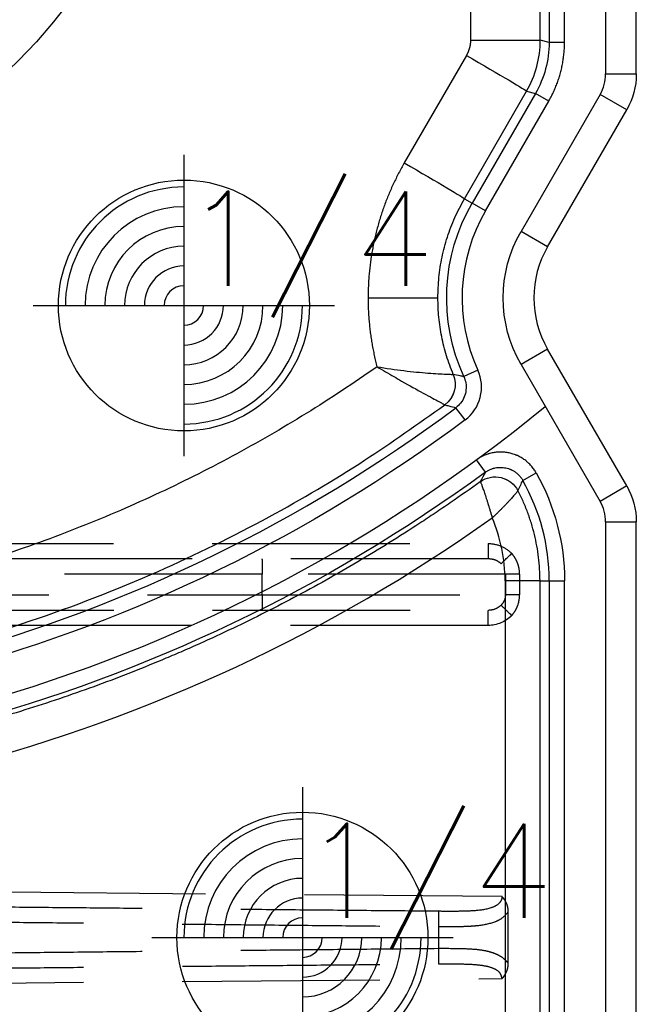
# Model space of a CAD drawing. Extents: x 2651 to 11825, y -3833 to 1075.
# Tile 347 of 656: x 4243 to 4258, y 486 to 511. Entities that reach past the tile are written whole.
import ezdxf

# ---------------------------------------------------------------- set-up
doc = ezdxf.new("R2010")
doc.units = 0
doc.header["$LTSCALE"] = 10
for name, pattern in [('CNSHID', [4, 3, -1]), ('DASHED', [0.75, 0.5, -0.25]), ('HIDDEN', [0.375, 0.25, -0.125])]:
    doc.linetypes.add(name, pattern=pattern)
doc.layers.get('0').update_dxf_attribs({"linetype": 'CONTINUOUS'})
doc.layers.get('Defpoints').update_dxf_attribs({"linetype": 'CONTINUOUS'})
for name, color, linetype in [('1', 7, 'CONTINUOUS'), ('COOL', 150, 'HIDDEN'), ('DIM', 3, 'CONTINUOUS'), ('PIN', 3, 'CONTINUOUS'), ('WL1-HL', 4, 'CNSHID')]:
    doc.layers.add(name, color=color, linetype=linetype)
doc.styles.get("Standard").update_dxf_attribs({"font": 'romans.shx'})
doc.dimstyles.new('MM& INCH5', dxfattribs={"dimtxt": 5, "dimasz": 2.5, "dimexe": 1, "dimexo": 0.5, "dimtad": 0, "dimrnd": 1.38778e-17, "dimzin": 9, "dimdsep": 46, "dimtxsty": 'Standard', "dimblk": 'CLOSED', "dimcen": 0, "dimclrd": 3, "dimclre": 3, "dimclrt": 3, "dimazin": 2, "dimtfac": 0.75, "dimtofl": 0, "dimtmove": 0, "dimatfit": 3, "dimfxl": 0, "dimtolj": 1, "dimarcsym": 0})

# ---------------------------------------------------------------- blocks, each defined once
blk = doc.blocks.new('DSD')
at = {"layer": '1', "color": 7, "linetype": 'Continuous'}
for p, q in [((459.179, 529.519), (459.179, 508.469)), ((459.422, 507.562), (461.422, 504.097)), ((461.422, 501.506), (459.422, 498.041)), ((459.421, 498.041), (459.422, 498.041)), ((459.179, 497.134), (459.179, 470.416)), ((461.608, 496.275), (461.608, 484.586))]:
    blk.add_line(p, q, dxfattribs=at)
at = {"layer": '1', "color": 110, "linetype": 'Continuous'}
for p, q in [((459.956, 508.469), (459.956, 529.519)), ((462.095, 504.485), (460.095, 507.951)), ((460.095, 497.652), (462.095, 501.117)), ((459.956, 470.416), (459.956, 497.134))]:
    blk.add_line(p, q, dxfattribs=at)
at = {"layer": '1', "color": 252, "linetype": 'Continuous'}
for p, q in [((459.956, 508.469), (459.956, 529.519)), ((460.995, 528.026), (460.995, 509.961)), ((461.384, 509.961), (461.384, 528.026)), ((461.615, 528.026), (461.615, 509.961)), ((462.498, 509.961), (462.498, 528.026)), ((461.384, 509.961), (460.995, 509.961)), ((461.615, 509.961), (461.384, 509.961)), ((461.615, 509.961), (462.498, 509.961)), ((459.956, 508.469), (459.179, 508.469)), ((459.422, 507.562), (460.095, 507.951)), ((462.095, 504.485), (460.095, 507.951)), ((462.05, 507.421), (461.711, 507.23)), ((462.997, 507.216), (463.226, 506.903)), ((463.511, 505.892), (463.744, 505.581)), ((463.188, 504.631), (463.542, 504.793)), ((461.422, 504.097), (462.095, 504.485)), ((465.965, 502.801), (464.199, 502.801)), ((461.422, 501.506), (462.095, 501.117)), ((460.095, 497.652), (462.095, 501.117)), ((462.996, 500.598), (461.395, 497.824)), ((462.996, 500.598), (463.332, 500.403)), ((461.731, 497.63), (463.332, 500.403)), ((463.526, 500.291), (461.955, 497.57)), ((463.526, 500.291), (463.332, 500.403)), ((463.478, 496.663), (465.049, 499.385)), ((459.422, 498.041), (460.095, 497.652)), ((461.395, 497.824), (461.731, 497.63)), ((461.955, 497.57), (461.731, 497.63)), ((459.956, 497.134), (459.179, 497.134)), ((459.956, 470.416), (459.956, 497.134)), ((460.995, 496.335), (460.995, 484.362)), ((460.995, 496.335), (461.384, 496.335)), ((461.384, 484.362), (461.384, 496.335)), ((461.384, 496.335), (461.608, 496.275)), ((463.374, 496.275), (461.608, 496.275)), ((463.374, 484.598), (463.374, 496.275))]:
    blk.add_line(p, q, dxfattribs=at)
at = {"layer": '1', "color": 6, "linetype": 'DASHED'}
for p, q in [((500.665, 520.364), (462.577, 520.032)), ((462.417, 519.645), (462.417, 518.343)), ((464.183, 518.715), (464.183, 519.273)), ((462.577, 517.956), (500.665, 517.624)), ((499.898, 510.703), (462.919, 510.703)), ((462.138, 509.797), (462.138, 510.315)), ((462.138, 510.315), (462.482, 510.315)), ((462.482, 510.315), (462.482, 509.797)), ((468.644, 510.315), (462.482, 510.315)), ((501.545, 510.315), (468.644, 510.315)), ((468.644, 510.315), (468.644, 509.797)), ((462.138, 509.797), (462.482, 509.797)), ((462.482, 509.797), (468.644, 509.797)), ((468.644, 509.797), (501.545, 509.797)), ((462.919, 509.408), (499.898, 509.408))]:
    blk.add_line(p, q, dxfattribs=at)
at = {"layer": '1', "color": 252, "linetype": 'Continuous', "extrusion": (0, 0, -1)}
for centre, radius, start, end in [((-486.693, 474.837), 40.124, 53.8028, 96.2068), ((-486.693, 474.837), 38.753, 53.2604, 96.1879), ((-466.562, 509.961), 5.567, 330.6203, 0), ((-459.179, 502.801), 4.796, 155.4684, 210), ((-459.179, 502.801), 3.368, 150, 210)]:
    blk.add_arc(centre, radius, start, end, dxfattribs=at)
at = {"layer": '1', "color": 110, "linetype": 'Continuous'}
for centre, radius, start, end in [((486.693, 474.837), 39.735, 83.7932, 129.3821), ((460.992, 508.469), 1.036, 180, 210), ((460.992, 497.134), 1.036, 150, 180)]:
    blk.add_arc(centre, radius, start, end, dxfattribs=at)
at = {"layer": '1', "color": 252, "linetype": 'Continuous'}
for centre, radius, start, end in [((486.693, 474.837), 38.365, 83.8121, 126.7396), ((466.562, 509.961), 5.178, 180, 209.3797), ((460.992, 508.469), 1.036, 180, 210), ((459.179, 502.801), 4.408, 330, 24.5316), ((460.992, 497.134), 1.036, 150, 180)]:
    blk.add_arc(centre, radius, start, end, dxfattribs=at)
at = {"layer": '1', "color": 7, "linetype": 'Continuous', "extrusion": (0, 0, -1)}
for centre, start, end in [((-460.992, 508.469), 330, 0), ((-460.992, 497.134), 0, 30)]:
    blk.add_arc(centre, 1.814, start, end, dxfattribs=at)
at = {"layer": '1', "color": 110, "linetype": 'Continuous', "extrusion": (0, 0, -1)}
blk.add_arc((-459.179, 502.801), 3.368, 150, 210, dxfattribs=at)
at = {"layer": '1', "color": 7, "linetype": 'Continuous'}
blk.add_arc((459.179, 502.801), 2.591, 330, 30, dxfattribs=at)
at = {"layer": '1', "color": 6, "linetype": 'DASHED', "extrusion": (0, 0, -1)}
for centre, major_axis, ratio, start_param, end_param in [((464.19, 519.273), (-0.004, 0.389), 0.017452, 4.712558, 6.17271), ((464.19, 518.715), (-0.004, -0.389), 0.017452, 0.110475, 1.570627), ((462.322, 510.843), (-0.28, 0.27), 0.01818, 1.589635, 2.951754), ((468.651, 510.315), (0, 0.389), 0.017452, 4.712389, 6.283185), ((468.651, 509.797), (0, -0.389), 0.017452, 0, 1.570796), ((462.322, 509.269), (-0.28, -0.27), 0.01818, 3.331431, 4.69355)]:
    blk.add_ellipse(centre, major_axis=major_axis, ratio=ratio, start_param=start_param, end_param=end_param, dxfattribs=at)
at = {"layer": '1', "color": 252, "linetype": 'Continuous'}
blk.add_ellipse((486.674, 474.837), major_axis=(-41.149, 0), ratio=1, start_param=4.604494, end_param=5.330589, dxfattribs=at)
at = {"layer": '1', "color": 7, "linetype": 'Continuous'}
blk.add_ellipse((466.538, 509.961), major_axis=(-4.039, 0), ratio=1, start_param=0, end_param=0.405008, dxfattribs=at)
at = {"layer": '1', "color": 7, "linetype": 'Continuous', "extrusion": (0, 0, -1)}
for centre, start_param, end_param in [((460.992, 508.469), 2.618029, 3.141593), ((460.992, 497.134), 3.141593, 3.665156)]:
    blk.add_ellipse(centre, major_axis=(1.814, 0), ratio=0.999975, start_param=start_param, end_param=end_param, dxfattribs=at)
at = {"layer": '1', "color": 252, "linetype": 'Continuous', "extrusion": (0, 0, -1)}
for centre, major_axis, ratio, start_param, end_param in [((462.748, 507.979), (0.564, -0.318), 0.999946, 0.432022, 2.14907), ((462.747, 507.979), (0.618, 0.194), 0.998759, 1.249807, 2.965464), ((464.408, 504.988), (-0.172, -0.624), 0.999938, 0.905626, 2.235967), ((464.408, 504.988), (0.401, 0.509), 0.999839, 3.649152, 4.979249), ((465.097, 499.385), (-1.57, 0.907), 0.013094, 4.735059, 6.274458), ((463.525, 496.663), (-1.57, 0.907), 0.013094, 4.735059, 6.274458)]:
    blk.add_ellipse(centre, major_axis=major_axis, ratio=ratio, start_param=start_param, end_param=end_param, dxfattribs=at)
at = {"layer": '1', "color": 6, "linetype": 'DASHED'}
for points, degree, knots in [([(462.577, 520.032), (462.501, 519.954), (462.459, 519.854), (462.418, 519.755), (462.417, 519.645)], 2, [0, 0, 0, 0.5, 0.5, 1, 1, 1]), ([(464.185, 519.659), (464.028, 519.658), (463.725, 519.656), (463.325, 519.666), (463.006, 519.7), (462.784, 519.763), (462.624, 519.868), (462.591, 519.98), (462.577, 520.032)], 3, [0, 0, 0, 0, 0.260791, 0.501616, 0.674867, 0.809902, 0.913469, 1, 1, 1, 1]), ([(462.417, 519.645), (462.448, 519.609), (462.514, 519.534), (462.64, 519.449), (462.794, 519.381), (462.98, 519.33), (463.241, 519.291), (463.641, 519.274), (463.981, 519.273), (464.183, 519.273)], 3, [0, 0, 0, 0, 0.082658, 0.172087, 0.270427, 0.379295, 0.499881, 0.702652, 1, 1, 1, 1]), ([(464.183, 518.715), (464.076, 518.715), (463.876, 518.716), (463.603, 518.711), (463.38, 518.703), (463.093, 518.681), (462.817, 518.627), (462.561, 518.506), (462.465, 518.397), (462.417, 518.343)], 3, [0, 0, 0, 0, 0.158259, 0.294378, 0.408401, 0.500412, 0.750075, 0.87518, 1, 1, 1, 1]), ([(462.577, 517.956), (462.578, 517.975), (462.581, 518.013), (462.61, 518.082), (462.695, 518.177), (462.923, 518.279), (463.279, 518.32), (463.725, 518.332), (464.028, 518.33), (464.185, 518.328)], 3, [0, 0, 0, 0, 0.031222, 0.062499, 0.124805, 0.249453, 0.499309, 0.739649, 1, 1, 1, 1]), ([(462.929, 511.092), (462.929, 510.99), (462.928, 510.889), (462.924, 510.745), (462.923, 510.702), (462.918, 510.703)], 3, [0, 0, 0, 0, 0.5, 0.5, 1, 1, 1, 1]), ([(462.138, 510.315), (462.14, 510.347), (462.143, 510.442), (462.178, 510.583), (462.244, 510.729), (462.303, 510.805), (462.332, 510.843)], 3, [0, 0, 0, 0, 0.166765, 0.499709, 0.74986, 1, 1, 1, 1]), ([(462.919, 510.703), (462.855, 510.697), (462.737, 510.686), (462.642, 510.613), (462.598, 510.579)], 3, [0, 0, 0, 0, 0.537431, 1, 1, 1, 1]), ([(462.598, 510.579), (462.572, 510.549), (462.527, 510.498), (462.489, 510.405), (462.484, 510.346), (462.482, 510.315)], 3, [0, 0, 0, 0, 0.399676, 0.688693, 1, 1, 1, 1]), ([(462.332, 509.269), (462.303, 509.308), (462.245, 509.384), (462.184, 509.515), (462.146, 509.653), (462.141, 509.749), (462.138, 509.797)], 3, [0, 0, 0, 0, 0.257807, 0.499585, 0.749789, 1, 1, 1, 1]), ([(462.598, 509.533), (462.625, 509.51), (462.684, 509.462), (462.795, 509.417), (462.876, 509.411), (462.919, 509.408)], 3, [0, 0, 0, 0, 0.302174, 0.635337, 1, 1, 1, 1]), ([(462.929, 509.019), (462.817, 509.019), (462.707, 509.041), (462.503, 509.126), (462.409, 509.189), (462.332, 509.269)], 3, [0, 0, 0, 0, 0.5, 0.5, 1, 1, 1, 1]), ([(462.929, 509.019), (462.929, 509.111), (462.928, 509.218), (462.924, 509.37), (462.923, 509.409), (462.918, 509.408)], 3, [0, 0, 0, 0, 0.5, 0.5, 1, 1, 1, 1])]:
    blk.add_open_spline(points, degree=degree, knots=knots, dxfattribs=at)
for points in [[(500.663, 520.032), (489.514, 519.905), (477.159, 519.779), (464.185, 519.659)], [(464.183, 519.273), (477.159, 519.399), (489.514, 519.544), (500.665, 519.7)], [(500.665, 518.288), (489.514, 518.444), (477.159, 518.589), (464.183, 518.715)], [(464.185, 518.328), (477.159, 518.209), (489.514, 518.083), (500.663, 517.956)]]:
    blk.add_rational_spline(points, [1, 0.984198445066, 0.984198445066, 1], degree=3, dxfattribs=at)
for points, degree in [([(462.417, 518.343), (462.418, 518.118), (462.577, 517.956)], 2), ([(462.332, 510.843), (462.486, 511.002), (462.706, 511.092), (462.929, 511.092)], 3), ([(462.929, 511.092), (484.594, 511.092)], 1), ([(499.908, 509.019), (462.929, 509.019)], 1)]:
    blk.add_open_spline(points, degree=degree, dxfattribs=at)
at = {"layer": '1', "color": 7, "linetype": 'Continuous'}
for points, knots in [([(463.127, 507.454), (463.378, 507.635), (463.757, 507.902), (464.204, 508.206), (464.397, 508.335), (464.526, 508.42), (464.591, 508.463), (465.173, 508.844), (466.221, 509.496), (467.834, 510.4), (468.936, 510.952), (469.772, 511.348), (470.193, 511.541), (470.688, 511.758), (470.901, 511.849), (471.044, 511.909), (471.115, 511.939), (471.757, 512.208), (472.904, 512.656), (474.644, 513.246), (476.404, 513.754), (478.183, 514.182), (479.981, 514.528), (481.797, 514.793), (483.021, 514.915), (483.791, 514.974), (483.945, 514.985), (484.176, 515), (484.253, 515.005), (484.408, 515.014), (484.793, 515.035), (485.179, 515.051), (486.104, 515.079), (487.337, 515.088), (489.185, 515.016), (490.416, 514.911), (491.031, 514.845)], [0, 0, 0, 0, 0.03125, 0.046875, 0.054688, 0.054688, 0.0625, 0.0625, 0.125, 0.1875, 0.25, 0.25, 0.28125, 0.296875, 0.304688, 0.304688, 0.3125, 0.3125, 0.375, 0.4375, 0.5, 0.5625, 0.625, 0.6875, 0.75, 0.75, 0.765625, 0.765625, 0.773438, 0.773438, 0.78125, 0.8125, 0.8125, 0.875, 0.9375, 1, 1, 1, 1]), ([(461.615, 509.961), (461.615, 509.862), (461.621, 509.664), (461.648, 509.37), (461.692, 509.079), (461.753, 508.791), (461.805, 508.601), (461.849, 508.459), (461.864, 508.412), (461.888, 508.341), (461.896, 508.318), (461.913, 508.271), (461.956, 508.154), (462.041, 507.947), (462.127, 507.768), (462.173, 507.68)], [0, 0, 0, 0, 0.125, 0.25, 0.375, 0.5, 0.625, 0.625, 0.6875, 0.6875, 0.71875, 0.71875, 0.75, 0.875, 1, 1, 1, 1]), ([(462.173, 507.68), (462.181, 507.693), (462.187, 507.701), (462.19, 507.705), (462.192, 507.709), (462.195, 507.712), (462.198, 507.716), (462.205, 507.724), (462.214, 507.735), (462.226, 507.75), (462.23, 507.755), (462.239, 507.766), (462.244, 507.771), (462.259, 507.789), (462.281, 507.814), (462.319, 507.857), (462.347, 507.888), (462.369, 507.913), (462.377, 507.921), (462.393, 507.938), (462.417, 507.964), (462.459, 508.009), (462.495, 508.047), (462.523, 508.075), (462.537, 508.09), (462.552, 508.105), (462.561, 508.115), (462.566, 508.12), (462.581, 508.135), (462.591, 508.145), (462.611, 508.165), (462.621, 508.175), (462.652, 508.205), (462.673, 508.226), (462.705, 508.257), (462.716, 508.267), (462.737, 508.288), (462.759, 508.308), (462.786, 508.334), (462.806, 508.352), (462.814, 508.36), (462.818, 508.363), (462.825, 508.37)], [0, 0, 0, 0, 0.125, 0.15625, 0.15625, 0.171875, 0.171875, 0.1875, 0.25, 0.25, 0.28125, 0.28125, 0.3125, 0.3125, 0.375, 0.4375, 0.5, 0.5, 0.53125, 0.53125, 0.5625, 0.625, 0.6875, 0.6875, 0.71875, 0.734375, 0.734375, 0.75, 0.75, 0.78125, 0.78125, 0.8125, 0.8125, 0.875, 0.875, 0.90625, 0.90625, 0.9375, 0.96875, 0.984375, 0.992188, 1, 1, 1, 1]), ([(463.127, 507.453), (463.124, 507.457), (463.121, 507.461), (463.117, 507.471), (463.112, 507.481), (463.111, 507.485), (463.109, 507.49), (463.107, 507.494), (463.105, 507.499), (463.101, 507.509), (463.095, 507.523), (463.089, 507.541), (463.086, 507.548), (463.081, 507.562), (463.079, 507.569), (463.07, 507.591), (463.059, 507.623), (463.04, 507.678), (463.026, 507.719), (463.015, 507.751), (463.012, 507.762), (463.004, 507.784), (462.993, 507.818), (462.974, 507.877), (462.958, 507.927), (462.946, 507.966), (462.94, 507.986), (462.934, 508.005), (462.929, 508.019), (462.927, 508.026), (462.921, 508.046), (462.917, 508.059), (462.911, 508.08), (462.908, 508.087), (462.904, 508.101), (462.894, 508.135), (462.875, 508.198), (462.858, 508.255), (462.846, 508.298), (462.84, 508.319), (462.832, 508.345), (462.829, 508.355), (462.828, 508.361), (462.825, 508.37)], [0, 0, 0, 0, 0.0625, 0.125, 0.125, 0.15625, 0.15625, 0.171875, 0.171875, 0.1875, 0.25, 0.25, 0.28125, 0.28125, 0.3125, 0.3125, 0.375, 0.4375, 0.5, 0.5, 0.53125, 0.53125, 0.5625, 0.625, 0.6875, 0.6875, 0.71875, 0.734375, 0.734375, 0.75, 0.75, 0.78125, 0.78125, 0.796875, 0.796875, 0.8125, 0.875, 0.9375, 0.9375, 0.96875, 0.984375, 0.992188, 1, 1, 1, 1]), ([(462.997, 507.216), (462.978, 507.203), (462.94, 507.178), (462.88, 507.147), (462.837, 507.13), (462.81, 507.121), (462.804, 507.12), (462.793, 507.116), (462.777, 507.112), (462.738, 507.102), (462.682, 507.093), (462.636, 507.091), (462.608, 507.091), (462.602, 507.091), (462.591, 507.092), (462.585, 507.092), (462.568, 507.093), (462.534, 507.096), (462.478, 507.105), (462.434, 507.116), (462.401, 507.127), (462.39, 507.131), (462.374, 507.137), (462.369, 507.139), (462.358, 507.144), (462.332, 507.155), (462.287, 507.179), (462.249, 507.204), (462.221, 507.224), (462.212, 507.231), (462.195, 507.246), (462.186, 507.253), (462.161, 507.276), (462.129, 507.309), (462.1, 507.344), (462.08, 507.372), (462.074, 507.382), (462.062, 507.401), (462.056, 507.411), (462.05, 507.421)], [0, 0, 0, 0, 0.0625, 0.125, 0.1875, 0.1875, 0.203125, 0.203125, 0.21875, 0.25, 0.3125, 0.375, 0.375, 0.390625, 0.390625, 0.40625, 0.40625, 0.4375, 0.5, 0.5625, 0.5625, 0.59375, 0.59375, 0.609375, 0.609375, 0.625, 0.6875, 0.75, 0.75, 0.78125, 0.78125, 0.8125, 0.8125, 0.875, 0.9375, 0.9375, 0.96875, 0.96875, 1, 1, 1, 1]), ([(465.739, 504.545), (465.666, 504.587), (465.455, 504.711), (465.043, 504.952), (464.63, 505.178), (464.333, 505.339), (464.163, 505.429), (464.051, 505.494), (464.032, 505.504), (464.023, 505.509)], [0, 0, 0, 0, 0.086176, 0.250115, 0.499543, 0.631031, 0.749946, 0.871073, 1, 1, 1, 1])]:
    blk.add_open_spline(points, degree=3, knots=knots, dxfattribs=at)
at = {"layer": '1', "color": 252, "linetype": 'Continuous'}
for points, knots in [([(490.803, 512.75), (490.348, 512.794), (489.437, 512.884), (488.065, 512.955), (485.663, 513), (482.338, 512.805), (478.26, 512.101), (474.598, 511.067), (471.361, 509.812), (468.547, 508.425), (466.128, 507.004), (464.694, 505.986), (464.023, 505.509)], [0, 0, 0, 0, 0.048366, 0.096732, 0.145099, 0.302324, 0.447855, 0.58169, 0.703824, 0.814256, 0.912982, 1, 1, 1, 1]), ([(461.711, 507.23), (461.73, 507.198), (461.769, 507.137), (461.836, 507.051), (461.888, 506.999), (461.921, 506.968), (461.928, 506.962), (461.942, 506.95), (461.963, 506.932), (462.014, 506.893), (462.09, 506.843), (462.154, 506.81), (462.196, 506.791), (462.204, 506.787), (462.221, 506.78), (462.247, 506.77), (462.273, 506.76), (462.325, 506.743), (462.395, 506.724), (462.467, 506.712), (462.521, 506.707), (462.539, 506.705), (462.567, 506.704), (462.576, 506.703), (462.594, 506.703), (462.64, 506.702), (462.722, 506.706), (462.794, 506.718), (462.847, 506.729), (462.874, 506.735), (462.9, 506.743), (462.918, 506.748), (462.927, 506.751), (462.971, 506.765), (463.039, 506.791), (463.136, 506.841), (463.197, 506.881), (463.226, 506.903)], [0, 0, 0, 0, 0.0625, 0.125, 0.1875, 0.1875, 0.203125, 0.203125, 0.21875, 0.25, 0.3125, 0.375, 0.375, 0.390625, 0.390625, 0.40625, 0.4375, 0.4375, 0.5, 0.5625, 0.5625, 0.59375, 0.59375, 0.609375, 0.609375, 0.625, 0.6875, 0.75, 0.75, 0.78125, 0.796875, 0.796875, 0.8125, 0.8125, 0.875, 0.9375, 1, 1, 1, 1]), ([(463.511, 505.892), (463.322, 505.751), (463.186, 505.548), (463.069, 505.09), (463.09, 504.847), (463.188, 504.631)], [0, 0, 0, 0, 0.5, 0.5, 1, 1, 1, 1]), ([(463.542, 504.793), (463.522, 504.846), (463.482, 504.955), (463.48, 505.135), (463.524, 505.311), (463.613, 505.467), (463.701, 505.544), (463.744, 505.581)], [0, 0, 0, 0, 0.192517, 0.396171, 0.603826, 0.807481, 1, 1, 1, 1]), ([(464.023, 505.509), (463.988, 505.518), (463.953, 505.527), (463.861, 505.552), (463.802, 505.566), (463.744, 505.581)], [0, 0, 0, 0, 0.374907, 0.374907, 1, 1, 1, 1]), ([(463.542, 504.793), (463.574, 504.787), (463.606, 504.78), (463.695, 504.763), (463.753, 504.751), (463.81, 504.738)], [0, 0, 0, 0, 0.355366, 0.355366, 1, 1, 1, 1]), ([(465.739, 504.545), (465.505, 504.583), (465.278, 504.616), (464.839, 504.669), (464.633, 504.689), (464.357, 504.711), (464.272, 504.717), (464.119, 504.726), (464.05, 504.729), (463.936, 504.734), (463.891, 504.736), (463.828, 504.738), (463.813, 504.738), (463.809, 504.738)], [0, 0, 0, 0, 0.25, 0.25, 0.5, 0.5, 0.625, 0.625, 0.75, 0.75, 0.875, 0.875, 1, 1, 1, 1]), ([(463.81, 504.738), (463.87, 504.582), (463.99, 504.271), (464.109, 503.785), (464.185, 503.295), (464.194, 502.966), (464.199, 502.801)], [0, 0, 0, 0, 0.252384, 0.503178, 0.752382, 1, 1, 1, 1]), ([(464.199, 502.801), (464.194, 502.629), (464.184, 502.284), (464.1, 501.768), (463.966, 501.26), (463.779, 500.762), (463.611, 500.449), (463.526, 500.291)], [0, 0, 0, 0, 0.196363, 0.394544, 0.594542, 0.79636, 1, 1, 1, 1])]:
    blk.add_open_spline(points, degree=3, knots=knots, dxfattribs=at)
for points, weights in [([(465.739, 504.545), (473.041, 509.681), (481.685, 511.911), (490.56, 510.947)], [1, 0.957116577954, 0.957116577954, 1]), ([(465.965, 502.801), (465.965, 503.391), (465.889, 503.975), (465.739, 504.545)], [1, 0.994458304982, 0.994458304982, 1]), ([(465.049, 499.385), (465.653, 500.429), (465.965, 501.595), (465.965, 502.801)], [1, 0.977274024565, 0.977274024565, 1]), ([(461.395, 497.824), (461.132, 497.369), (460.995, 496.861), (460.995, 496.335)], [1, 0.977285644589, 0.977285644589, 1])]:
    blk.add_rational_spline(points, weights, degree=3, dxfattribs=at)
for points in [[(462.173, 507.68), (462.131, 507.593), (462.09, 507.507), (462.05, 507.421)], [(462.997, 507.216), (463.04, 507.295), (463.083, 507.374), (463.127, 507.454)], [(461.384, 496.335), (461.384, 496.787), (461.505, 497.238), (461.731, 497.63)], [(461.955, 497.57), (461.729, 497.179), (461.608, 496.727), (461.608, 496.275)]]:
    blk.add_open_spline(points, degree=3, dxfattribs=at)
at = {"layer": '1', "color": 7, "linetype": 'Continuous'}
for points in [[(462.173, 507.68), (462.173, 507.68), (462.173, 507.68), (462.173, 507.68)], [(463.127, 507.454), (463.127, 507.453), (463.126, 507.454), (463.126, 507.454)], [(464.023, 505.509), (464.023, 505.509), (464.023, 505.509), (464.023, 505.509)], [(463.81, 504.738), (463.81, 504.738), (463.81, 504.738), (463.81, 504.738)]]:
    blk.add_open_spline(points, degree=3, dxfattribs=at)
blk.add_rational_spline([(463.374, 496.275), (463.374, 496.412), (463.409, 496.545), (463.478, 496.663)], [1, 0.977285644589, 0.977285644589, 1], degree=3, dxfattribs=at)
blk = doc.blocks.new('*D116')
at = {"layer": 'Defpoints', "color": 0}
for p in [(4278.684, 927.642), (4278.684, 906.842), (4171.684, 387.642)]:
    blk.add_point(p, dxfattribs=at)
at = {"layer": 'DIM', "color": 3, "lineweight": -2}
blk.add_line((4278.684, 907.342), (4278.684, 927.642), dxfattribs=at)
at = {"layer": 'DIM', "color": 3, "insert": (4278.684, 950.648), "char_height": 5, "attachment_point": 5, "rotation": 90}
blk.add_mtext('\\A1;107 [4.213]', dxfattribs=at)
blk = doc.blocks.new('_Closed')
at = {"color": 0, "linetype": 'ByBlock', "lineweight": -2}
for p, q in [((-1, 0.1667), (0, 0)), ((-1, 0.1667), (-1, -0.1667)), ((0, 0), (-1, -0.1667)), ((0, 0), (-1, 0))]:
    blk.add_line(p, q, dxfattribs=at)
blk = doc.blocks.new('*D117')
at = {"layer": 'Defpoints', "color": 0}
for p in [(4291.684, 927.642), (4291.684, 912.642), (4171.684, 387.642)]:
    blk.add_point(p, dxfattribs=at)
at = {"layer": 'DIM', "color": 3, "lineweight": -2}
blk.add_line((4291.684, 913.142), (4291.684, 927.642), dxfattribs=at)
at = {"layer": 'DIM', "color": 3, "insert": (4291.684, 950.648), "char_height": 5, "attachment_point": 5, "rotation": 90}
blk.add_mtext('\\A1;120 [4.724]', dxfattribs=at)
blk = doc.blocks.new('*D118')
at = {"layer": 'Defpoints', "color": 0}
for p in [(4368.684, 927.642), (4368.684, 892.822), (4171.684, 387.642)]:
    blk.add_point(p, dxfattribs=at)
at = {"layer": 'DIM', "color": 3, "lineweight": -2}
blk.add_line((4368.684, 893.322), (4368.684, 927.642), dxfattribs=at)
at = {"layer": 'DIM', "color": 3, "insert": (4368.684, 950.648), "char_height": 5, "attachment_point": 5, "rotation": 90}
blk.add_mtext('\\A1;197 [7.756]', dxfattribs=at)
blk = doc.blocks.new('*D119')
at = {"layer": 'Defpoints', "color": 0}
for p in [(4376.684, 927.642), (4371.684, 807.17), (4171.684, 387.642)]:
    blk.add_point(p, dxfattribs=at)
at = {"layer": 'DIM', "color": 3, "lineweight": -2}
for p, q in [((4376.684, 922.642), (4376.684, 927.642)), ((4371.684, 917.642), (4376.684, 922.642)), ((4371.684, 807.67), (4371.684, 917.642))]:
    blk.add_line(p, q, dxfattribs=at)
at = {"layer": 'DIM', "color": 3, "insert": (4376.684, 951.005), "char_height": 5, "attachment_point": 5, "rotation": 90}
blk.add_mtext('\\A1;200 [7.874]', dxfattribs=at)
blk = doc.blocks.new('*D120')
at = {"layer": 'Defpoints', "color": 0}
for p in [(4411.684, 927.642), (4411.684, 912.642), (4171.684, 387.642)]:
    blk.add_point(p, dxfattribs=at)
at = {"layer": 'DIM', "color": 3, "lineweight": -2}
blk.add_line((4411.684, 913.142), (4411.684, 927.642), dxfattribs=at)
at = {"layer": 'DIM', "color": 3, "insert": (4411.684, 951.005), "char_height": 5, "attachment_point": 5, "rotation": 90}
blk.add_mtext('\\A1;240 [9.449]', dxfattribs=at)
blk = doc.blocks.new('*D121')
at = {"layer": 'Defpoints', "color": 0}
for p in [(4446.684, 927.642), (4446.684, 910.642), (4171.684, 387.642)]:
    blk.add_point(p, dxfattribs=at)
at = {"layer": 'DIM', "color": 3, "lineweight": -2}
blk.add_line((4446.684, 911.142), (4446.684, 927.642), dxfattribs=at)
at = {"layer": 'DIM', "color": 3, "insert": (4446.684, 953.386), "char_height": 5, "attachment_point": 5, "rotation": 90}
blk.add_mtext('\\A1;275 [10.827]', dxfattribs=at)
blk = doc.blocks.new('*D158')
at = {"layer": 'Defpoints', "color": 0}
for p in [(4247.884, 927.642), (4247.884, 766.102), (4171.684, 387.642)]:
    blk.add_point(p, dxfattribs=at)
at = {"layer": 'DIM', "color": 3, "lineweight": -2}
blk.add_line((4247.884, 766.602), (4247.884, 927.642), dxfattribs=at)
at = {"layer": 'DIM', "color": 3, "insert": (4247.884, 943.862), "char_height": 5, "attachment_point": 5, "rotation": 90}
blk.add_mtext('\\A1;76.2 [3]', dxfattribs=at)
blk = doc.blocks.new('*D159')
at = {"layer": 'Defpoints', "color": 0}
for p in [(4239.884, 927.642), (4246.684, 860.062), (4171.684, 387.642)]:
    blk.add_point(p, dxfattribs=at)
at = {"layer": 'DIM', "color": 3, "lineweight": -2}
for p, q in [((4239.884, 922.642), (4239.884, 927.642)), ((4246.684, 917.642), (4239.884, 922.642)), ((4246.684, 860.562), (4246.684, 917.642))]:
    blk.add_line(p, q, dxfattribs=at)
at = {"layer": 'DIM', "color": 3, "insert": (4239.884, 948.624), "char_height": 5, "attachment_point": 5, "rotation": 90}
blk.add_mtext('\\A1;75 [2.953]', dxfattribs=at)
blk = doc.blocks.new('*D160')
at = {"layer": 'Defpoints', "color": 0}
for p in [(4381.212, 797.642), (4473.321, 797.642), (4171.684, 387.642)]:
    blk.add_point(p, dxfattribs=at)
at = {"layer": 'DIM', "color": 3, "lineweight": -2}
blk.add_line((4381.712, 797.642), (4473.321, 797.642), dxfattribs=at)
at = {"layer": 'DIM', "color": 3, "insert": (4499.065, 797.642), "char_height": 5, "attachment_point": 5}
blk.add_mtext('\\A1;410 [16.142]', dxfattribs=at)
blk = doc.blocks.new('*D161')
at = {"layer": 'Defpoints', "color": 0}
for p in [(4274.104, 832.642), (4473.321, 832.642), (4171.684, 387.642)]:
    blk.add_point(p, dxfattribs=at)
at = {"layer": 'DIM', "color": 3, "lineweight": -2}
blk.add_line((4274.604, 832.642), (4473.321, 832.642), dxfattribs=at)
at = {"layer": 'DIM', "color": 3, "insert": (4496.684, 832.642), "char_height": 5, "attachment_point": 5}
blk.add_mtext('\\A1;445 [17.52]', dxfattribs=at)
blk = doc.blocks.new('*D162')
at = {"layer": 'Defpoints', "color": 0}
for p in [(4271.924, 879.642), (4485.526, 879.642), (4171.684, 387.642)]:
    blk.add_point(p, dxfattribs=at)
at = {"layer": 'DIM', "color": 3, "lineweight": -2}
blk.add_line((4272.424, 879.642), (4485.526, 879.642), dxfattribs=at)
at = {"layer": 'DIM', "color": 3, "insert": (4508.889, 879.642), "char_height": 5, "attachment_point": 5}
blk.add_mtext('\\A1;492 [19.37]', dxfattribs=at)
blk = doc.blocks.new('*D163')
at = {"layer": 'Defpoints', "color": 0}
for p in [(4285.884, 899.642), (4485.526, 899.642), (4171.684, 387.642)]:
    blk.add_point(p, dxfattribs=at)
at = {"layer": 'DIM', "color": 3, "lineweight": -2}
blk.add_line((4286.384, 899.642), (4485.526, 899.642), dxfattribs=at)
at = {"layer": 'DIM', "color": 3, "insert": (4511.27, 899.642), "char_height": 5, "attachment_point": 5}
blk.add_mtext('\\A1;512 [20.157]', dxfattribs=at)
blk = doc.blocks.new('*D164')
at = {"layer": 'Defpoints', "color": 0}
for p in [(4266.934, 743.242), (4473.321, 743.242), (4171.684, 387.642)]:
    blk.add_point(p, dxfattribs=at)
at = {"layer": 'DIM', "color": 3, "lineweight": -2}
blk.add_line((4267.434, 743.242), (4473.321, 743.242), dxfattribs=at)
at = {"layer": 'DIM', "color": 3, "insert": (4494.303, 743.242), "char_height": 5, "attachment_point": 5}
blk.add_mtext('\\A1;355.6 [14]', dxfattribs=at)
blk = doc.blocks.new('*D165')
at = {"layer": 'Defpoints', "color": 0}
for p in [(4446.684, 762.642), (4473.321, 762.642), (4171.684, 387.642)]:
    blk.add_point(p, dxfattribs=at)
at = {"layer": 'DIM', "color": 3, "lineweight": -2}
blk.add_line((4447.184, 762.642), (4473.321, 762.642), dxfattribs=at)
at = {"layer": 'DIM', "color": 3, "insert": (4499.065, 762.642), "char_height": 5, "attachment_point": 5}
blk.add_mtext('\\A1;375 [14.764]', dxfattribs=at)
blk = doc.blocks.new('*D166')
at = {"layer": 'Defpoints', "color": 0}
for p in [(4446.684, 719.642), (4473.321, 719.642), (4171.684, 387.642)]:
    blk.add_point(p, dxfattribs=at)
at = {"layer": 'DIM', "color": 3, "lineweight": -2}
blk.add_line((4447.184, 719.642), (4473.321, 719.642), dxfattribs=at)
at = {"layer": 'DIM', "color": 3, "insert": (4499.065, 719.642), "char_height": 5, "attachment_point": 5}
blk.add_mtext('\\A1;332 [13.071]', dxfattribs=at)
blk = doc.blocks.new('*D167')
at = {"layer": 'Defpoints', "color": 0}
for p in [(4445.644, 592.642), (4473.321, 592.642), (4171.684, 387.642)]:
    blk.add_point(p, dxfattribs=at)
at = {"layer": 'DIM', "color": 3, "lineweight": -2}
blk.add_line((4446.144, 592.642), (4473.321, 592.642), dxfattribs=at)
at = {"layer": 'DIM', "color": 3, "insert": (4496.684, 592.642), "char_height": 5, "attachment_point": 5}
blk.add_mtext('\\A1;205 [8.071]', dxfattribs=at)
blk = doc.blocks.new('*D168')
at = {"layer": 'Defpoints', "color": 0}
for p in [(4245.344, 590.842), (4473.321, 584.642), (4171.684, 387.642)]:
    blk.add_point(p, dxfattribs=at)
at = {"layer": 'DIM', "color": 3, "lineweight": -2}
for p, q in [((4245.844, 590.842), (4463.321, 590.842)), ((4463.321, 590.842), (4468.321, 584.642)), ((4468.321, 584.642), (4473.321, 584.642))]:
    blk.add_line(p, q, dxfattribs=at)
at = {"layer": 'DIM', "color": 3, "insert": (4491.922, 584.642), "char_height": 5, "attachment_point": 5}
blk.add_mtext('\\A1;203.2 [8]', dxfattribs=at)
blk = doc.blocks.new('*D169')
at = {"layer": 'Defpoints', "color": 0}
for p in [(4446.684, 612.642), (4473.321, 612.642), (4171.684, 387.642)]:
    blk.add_point(p, dxfattribs=at)
at = {"layer": 'DIM', "color": 3, "lineweight": -2}
blk.add_line((4447.184, 612.642), (4473.321, 612.642), dxfattribs=at)
at = {"layer": 'DIM', "color": 3, "insert": (4496.684, 612.642), "char_height": 5, "attachment_point": 5}
blk.add_mtext('\\A1;225 [8.858]', dxfattribs=at)
blk = doc.blocks.new('*D170')
at = {"layer": 'Defpoints', "color": 0}
for p in [(4446.684, 655.642), (4473.321, 655.642), (4171.684, 387.642)]:
    blk.add_point(p, dxfattribs=at)
at = {"layer": 'DIM', "color": 3, "lineweight": -2}
blk.add_line((4447.184, 655.642), (4473.321, 655.642), dxfattribs=at)
at = {"layer": 'DIM', "color": 3, "insert": (4499.065, 655.642), "char_height": 5, "attachment_point": 5}
blk.add_mtext('\\A1;268 [10.551]', dxfattribs=at)
blk = doc.blocks.new('*D171')
at = {"layer": 'Defpoints', "color": 0}
for p in [(4446.684, 562.642), (4473.321, 562.642), (4171.684, 387.642)]:
    blk.add_point(p, dxfattribs=at)
at = {"layer": 'DIM', "color": 3, "lineweight": -2}
blk.add_line((4447.184, 562.642), (4473.321, 562.642), dxfattribs=at)
at = {"layer": 'DIM', "color": 3, "insert": (4493.946, 562.642), "char_height": 5, "attachment_point": 5}
blk.add_mtext('\\A1;175 [6.89]', dxfattribs=at)
blk = doc.blocks.new('*D172')
at = {"layer": 'Defpoints', "color": 0}
for p in [(4446.684, 519.642), (4473.321, 519.642), (4171.684, 387.642)]:
    blk.add_point(p, dxfattribs=at)
at = {"layer": 'DIM', "color": 3, "lineweight": -2}
blk.add_line((4447.184, 519.642), (4473.321, 519.642), dxfattribs=at)
at = {"layer": 'DIM', "color": 3, "insert": (4496.327, 519.642), "char_height": 5, "attachment_point": 5}
blk.add_mtext('\\A1;132 [5.197]', dxfattribs=at)
blk = doc.blocks.new('*D190')
at = {"layer": 'Defpoints', "color": 0}
for p in [(4401.864, 859.642), (4485.526, 859.642), (4171.684, 387.642)]:
    blk.add_point(p, dxfattribs=at)
at = {"layer": 'DIM', "color": 3, "lineweight": -2}
blk.add_line((4402.364, 859.642), (4485.526, 859.642), dxfattribs=at)
at = {"layer": 'DIM', "color": 3, "insert": (4511.27, 859.642), "char_height": 5, "attachment_point": 5}
blk.add_mtext('\\A1;472 [18.583]', dxfattribs=at)
blk = doc.blocks.new('117')
at = {"layer": 'WL1-HL'}
for radius in [13.87, 10.3]:
    blk.add_circle((254.95, 1693.104), radius, dxfattribs=at)
blk = doc.blocks.new('A$C257357D5')
at = {"layer": 'COOL'}
blk.add_blockref('117', (-193.95, -1661.104), dxfattribs=at)
blk = doc.blocks.new('*U6', base_point=(965.4695, 1808.9548))
blk.add_circle((965.4695, 1808.9548), 0.5)
for radius, start, end in [(0.4724, 90, 180), (0.3937, 90, 180), (0.315, 90, 180), (0.2362, 90, 180), (0.1575, 90, 180), (0.0787, 90, 180), (0.0787, 270, 0), (0.1575, 270, 0), (0.2362, 270, 0), (0.315, 270, 0), (0.3937, 270, 0), (0.4724, 270, 0)]:
    blk.add_arc((965.4695, 1808.9548), radius, start, end)
at = {"layer": 'PIN'}
for p, q in [((965.4695, 1809.5548), (965.4695, 1808.3548)), ((964.8695, 1808.9548), (966.0695, 1808.9548))]:
    blk.add_line(p, q, dxfattribs=at)

msp = doc.modelspace()

# ---------------------------------------------------------------- block references
at = {"layer": 'DIM', "rotation": 180}
msp.add_blockref('DSD', (4717.309, 1006.636), dxfattribs=at)
at = {"layer": 'DIM'}
msp.add_blockref('A$C257357D5', (4171.684, 487.642), dxfattribs=at)
at = {"layer": 'PIN', "xscale": 6.35, "yscale": 6.35, "zscale": 6.35}
for p in [(4246.684, 503.642), (4249.684, 487.642)]:
    msp.add_blockref('*U6', p, dxfattribs=at)

# ---------------------------------------------------------------- texts
at = {"layer": 'PIN', "color": 4}
for p in [(4246.684, 504.142), (4249.684, 488.142)]:
    msp.add_text('1/4', height=2.3813, dxfattribs=at).set_placement(p)

# ---------------------------------------------------------------- dimensions: what is measured, and where the dimension line sits
at = {"layer": 'DIM'}
for feature_location, offset, dtype, picture, middle in [((4446.684, 910.642), (0, 17), 1, '*D121', (4446.684, 953.386)), ((4371.684, 807.17), (5, 120.472), 1, '*D119', (4376.684, 951.005)), ((4411.684, 912.642), (0, 15), 1, '*D120', (4411.684, 951.005)), ((4278.684, 906.842), (0, 20.8), 1, '*D116', (4278.684, 950.648)), ((4291.684, 912.642), (0, 15), 1, '*D117', (4291.684, 950.648)), ((4368.684, 892.822), (0, 34.82), 1, '*D118', (4368.684, 950.648)), ((4246.684, 860.062), (-6.8, 67.58), 1, '*D159', (4239.884, 948.624)), ((4247.884, 766.102), (0, 161.54), 1, '*D158', (4247.884, 943.862)), ((4285.884, 899.642), (199.642, 0), 0, '*D163', (4511.27, 899.642)), ((4271.924, 879.642), (213.602, 0), 0, '*D162', (4508.889, 879.642)), ((4401.864, 859.642), (83.662, 0), 0, '*D190', (4511.27, 859.642)), ((4274.104, 832.642), (199.217, 0), 0, '*D161', (4496.684, 832.642)), ((4381.212, 797.642), (92.109, 0), 0, '*D160', (4499.065, 797.642)), ((4446.684, 762.642), (26.637, 0), 0, '*D165', (4499.065, 762.642)), ((4266.934, 743.242), (206.387, 0), 0, '*D164', (4494.303, 743.242)), ((4446.684, 719.642), (26.637, 0), 0, '*D166', (4499.065, 719.642)), ((4446.684, 655.642), (26.637, 0), 0, '*D170', (4499.065, 655.642)), ((4446.684, 612.642), (26.637, 0), 0, '*D169', (4496.684, 612.642)), ((4445.644, 592.642), (27.677, 0), 0, '*D167', (4496.684, 592.642)), ((4245.344, 590.842), (227.977, -6.2), 0, '*D168', (4491.922, 584.642)), ((4446.684, 562.642), (26.637, 0), 0, '*D171', (4493.946, 562.642)), ((4446.684, 519.642), (26.637, 0), 0, '*D172', (4496.327, 519.642))]:
    dim = msp.add_ordinate_dim(feature_location=feature_location, offset=offset, dtype=dtype, origin=(4171.684, 387.642), dimstyle='MM& INCH5', dxfattribs=at)
    dim.commit()
    dim.dimension.update_dxf_attribs({"geometry": picture, "text_midpoint": middle})

doc.saveas('drawing.dxf')
